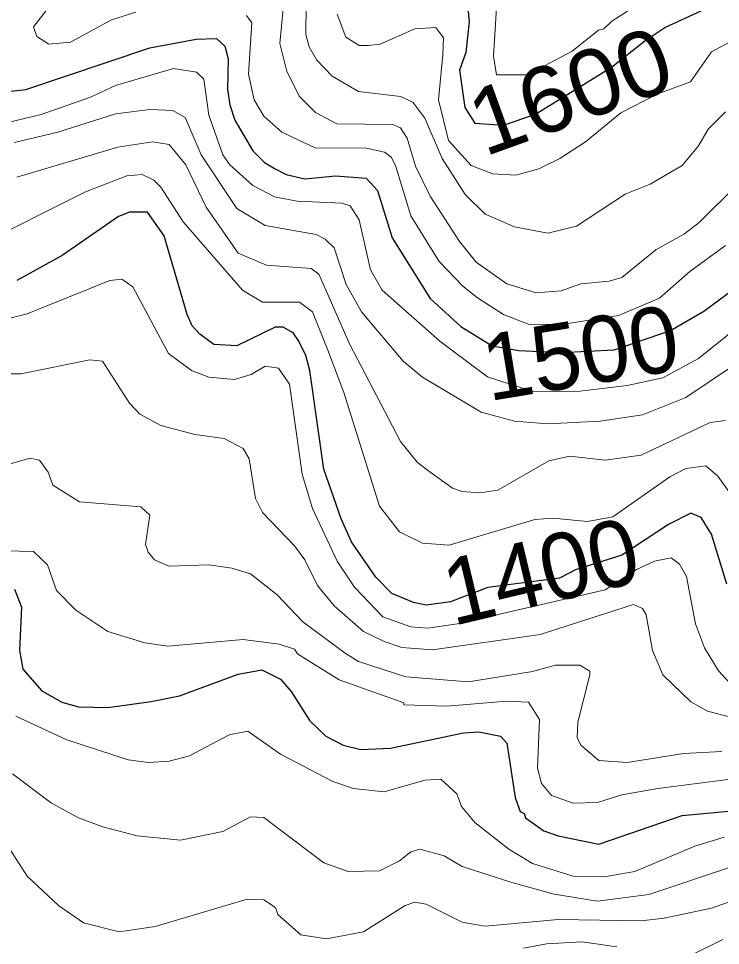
# Model space of a CAD drawing. Extents: x 423 to 448.8, y 7456.3 to 7484.
# Drawn here: x 436.1 to 436.949, y 7476.03 to 7477.152 of the extents above; entities that cross this region are included whole.
import ezdxf
from ezdxf.enums import TextEntityAlignment as Align

# ---------------------------------------------------------------- set-up
doc = ezdxf.new("R2010")
doc.units = 0
doc.header["$LTSCALE"] = 0.032
doc.layers.add('1', color=7, linetype='Continuous', lineweight=25)
doc.layers.add('2', color=7, linetype='Continuous', lineweight=13)
doc.layers.add('61', color=7, linetype='Continuous')

msp = doc.modelspace()

# ---------------------------------------------------------------- linework, layer by layer
at = {"layer": '1'}
for points in [[(436.6415, 7477.1818), (436.6446, 7477.1477), (436.6408, 7477.1106), (436.633, 7477.0893), (436.6397, 7477.0438), (436.6517, 7477.0251), (436.6864, 7477.0225), (436.7251, 7477.0358), (436.817, 7477.0926), (436.8574, 7477.1245), (436.8813, 7477.1407), (436.9254, 7477.1609)], [(436.0715, 7477.0618), (436.1087, 7477.0657), (436.2587, 7477.116), (436.3144, 7477.1268), (436.3391, 7477.1276), (436.3492, 7477.1183), (436.3531, 7477.1029), (436.3523, 7477.0657), (436.3553, 7477.0472), (436.3615, 7477.0286), (436.3832, 7476.9915), (436.3971, 7476.9775), (436.4103, 7476.9698), (436.4234, 7476.9629), (436.4459, 7476.9574), (436.483, 7476.9613), (436.5201, 7476.9582), (436.534, 7476.9435), (436.5518, 7476.8863), (436.5974, 7476.8128), (436.6346, 7476.7787), (436.6725, 7476.7556), (436.7049, 7476.7499)], [(436.4103, 7476.778), (436.3639, 7476.7555), (436.336, 7476.7571), (436.319, 7476.7695), (436.3097, 7476.7796), (436.3036, 7476.7935), (436.2757, 7476.8886), (436.2556, 7476.9172), (436.234, 7476.9172), (436.2208, 7476.9118), (436.1527, 7476.8646), (436.0978, 7476.8344)], [(436.7049, 7476.7499), (436.7563, 7476.7473), (436.8203, 7476.7506), (436.8883, 7476.774), (436.9285, 7476.7973), (436.9765, 7476.8329)], [(436.9564, 7476.4671), (436.9378, 7476.5274), (436.9254, 7476.5475), (436.913, 7476.5529), (436.886, 7476.539), (436.8293, 7476.502), (436.7735, 7476.4845), (436.7541, 7476.4744), (436.6675, 7476.463), (436.6222, 7476.4454), (436.5928, 7476.4415), (436.5774, 7476.4446), (436.5511, 7476.4555), (436.5317, 7476.4756), (436.5023, 7476.5181), (436.4899, 7476.546), (436.4691, 7476.6063), (436.452, 7476.7254), (436.4474, 7476.7439), (436.4389, 7476.761), (436.4319, 7476.771), (436.4196, 7476.778), (436.4103, 7476.778)], [(436.0947, 7476.4609), (436.1032, 7476.4392), (436.1009, 7476.3866), (436.1048, 7476.3642), (436.128, 7476.3379), (436.1519, 7476.324), (436.1721, 7476.3186), (436.2077, 7476.3178), (436.2603, 7476.3248), (436.2943, 7476.3317), (436.3654, 7476.358), (436.394, 7476.3634), (436.4165, 7476.3518), (436.4296, 7476.3371), (436.4521, 7476.3015), (436.4714, 7476.283), (436.4922, 7476.2721), (436.5139, 7476.2667), (436.5495, 7476.2683), (436.6377, 7476.2869), (436.6563, 7476.2884), (436.6826, 7476.283), (436.6902, 7476.2745), (436.7003, 7476.2087), (436.7065, 7476.1917), (436.7111, 7476.1894), (436.7127, 7476.184), (436.7352, 7476.1685), (436.7522, 7476.1623), (436.8017, 7476.1523), (436.9022, 7476.1871), (437.0538, 7476.201)]]:
    msp.add_lwpolyline(points, dxfattribs=at)
at = {"layer": '2'}
for points in [[(436.4482, 7477.2065), (436.4474, 7477.1323), (436.4513, 7477.1175), (436.4605, 7477.1013), (436.4791, 7477.082), (436.5109, 7477.0634), (436.5619, 7477.0572), (436.5766, 7477.0502), (436.5913, 7477.0309), (436.6121, 7476.9822), (436.64, 7476.9388), (436.664, 7476.9149), (436.6996, 7476.8994), (436.7398, 7476.8917), (436.7746, 7476.9002), (436.8334, 7476.9389), (436.8636, 7476.9512), (436.9022, 7476.9737), (436.9223, 7476.9976), (436.9339, 7477.0178), (436.9548, 7477.0386)], [(436.6795, 7477.191), (436.674, 7477.106), (436.6779, 7477.0835), (436.7154, 7477.0836), (436.7695, 7477.1121), (436.801, 7477.1376), (436.8078, 7477.1392), (436.8171, 7477.1485), (436.8419, 7477.164)], [(436.1365, 7477.1655), (436.1179, 7477.1415), (436.1218, 7477.1299), (436.1365, 7477.1206), (436.1627, 7477.1229), (436.2123, 7477.15), (436.2417, 7477.1593)], [(436.9703, 7476.952), (436.9231, 7476.9048), (436.9053, 7476.8909), (436.8705, 7476.8716), (436.8295, 7476.8383), (436.814, 7476.8337), (436.78, 7476.8306), (436.756, 7476.8221), (436.7259, 7476.8197), (436.6903, 7476.8306), (436.6532, 7476.8569), (436.633, 7476.8817), (436.5975, 7476.9366), (436.5797, 7476.9729), (436.5696, 7477.007), (436.5619, 7477.0193), (436.5526, 7477.0232), (436.4846, 7477.024), (436.459, 7477.0379), (436.4397, 7477.0572), (436.4242, 7477.0874), (436.4157, 7477.1214), (436.4196, 7477.1632)], [(436.3755, 7477.1554), (436.3817, 7477.1462), (436.3778, 7477.0843), (436.3847, 7477.0534), (436.3963, 7477.0333), (436.418, 7477.0139), (436.4583, 7476.9953), (436.5201, 7476.9946), (436.5425, 7476.9899), (436.5503, 7476.9837), (436.5557, 7476.9737), (436.5743, 7476.9126), (436.6083, 7476.8577), (436.6369, 7476.8275), (436.6547, 7476.8136), (436.6864, 7476.7935), (436.7173, 7476.7811), (436.7593, 7476.7816), (436.8254, 7476.7921), (436.8749, 7476.8132), (436.9115, 7476.8453), (436.9548, 7476.877)], [(436.4954, 7477.1291), (436.4853, 7477.157)], [(436.9595, 7477.1229), (436.9378, 7477.1113), (436.9123, 7477.075), (436.8728, 7477.0603), (436.828, 7477.0376), (436.7854, 7477.0023), (436.7545, 7476.9822), (436.729, 7476.9698), (436.7011, 7476.9621), (436.6733, 7476.9636), (436.647, 7476.9737), (436.6199, 7477.0039), (436.6075, 7477.0534), (436.6129, 7477.1075), (436.6137, 7477.1284), (436.6044, 7477.1407), (436.5789, 7477.1392), (436.5372, 7477.1206), (436.5232, 7477.1191), (436.5116, 7477.1191), (436.4954, 7477.1291)], [(436.9873, 7476.7927), (436.9223, 7476.7401), (436.879, 7476.7169), (436.8357, 7476.7076), (436.7785, 7476.7006), (436.7216, 7476.7), (436.6668, 7476.718), (436.6415, 7476.737), (436.6091, 7476.761), (436.5395, 7476.8228), (436.5255, 7476.8476), (436.5116, 7476.908), (436.5008, 7476.9249), (436.4907, 7476.928), (436.4366, 7476.9304), (436.4095, 7476.9358), (436.3832, 7476.9497), (436.3554, 7476.9744), (436.3468, 7476.9868), (436.3299, 7477.0348), (436.3237, 7477.0781), (436.3151, 7477.0866), (436.2873, 7477.0913), (436.2169, 7477.0704), (436.1867, 7477.0565), (436.1272, 7477.0355), (436.0762, 7477.0232)], [(436.0947, 7477.0015), (436.1473, 7477.0139), (436.2169, 7477.0363), (436.2587, 7477.0417), (436.2865, 7477.0402), (436.3012, 7477.0317), (436.3205, 7476.9868), (436.3638, 7476.9218), (436.3979, 7476.901), (436.4598, 7476.8901), (436.4706, 7476.8847)], [(436.9548, 7476.6651), (436.9363, 7476.6627), (436.8527, 7476.6233), (436.8094, 7476.6171), (436.7661, 7476.6218), (436.7413, 7476.6163), (436.6795, 7476.5807), (436.6578, 7476.5777), (436.6362, 7476.5792), (436.6245, 7476.5831), (436.5943, 7476.6048), (436.582, 7476.6148), (436.5619, 7476.6395), (436.5, 7476.7579), (436.4721, 7476.8213), (436.4629, 7476.8422), (436.4536, 7476.8491), (436.3995, 7476.853), (436.3654, 7476.8677), (436.3267, 7476.9234), (436.302, 7476.9745), (436.2819, 7476.9992), (436.2618, 7477.0023), (436.22, 7476.9961), (436.0978, 7476.9597)], [(436.0483, 7476.8755), (436.1806, 7476.942), (436.2309, 7476.9613), (436.2494, 7476.9628), (436.2633, 7476.9559), (436.2718, 7476.9474), (436.2989, 7476.9056), (436.3708, 7476.8229), (436.3948, 7476.8081), (436.4397, 7476.8081), (436.4551, 7476.7966), (436.4737, 7476.7502), (436.493, 7476.6991)], [(436.4706, 7476.8847), (436.4815, 7476.8739), (436.4961, 7476.8298), (436.5147, 7476.7966), (436.565, 7476.737), (436.5882, 7476.7176), (436.6594, 7476.6751), (436.6996, 7476.6643), (436.7398, 7476.6612), (436.8032, 7476.6643), (436.8543, 7476.672), (436.9069, 7476.6929), (436.961, 7476.7293)], [(436.0592, 7476.7818), (436.1102, 7476.7942), (436.21, 7476.8344), (436.2247, 7476.836), (436.2378, 7476.8267), (436.2811, 7476.7463), (436.309, 7476.7254), (436.3299, 7476.7177), (436.3608, 7476.7146), (436.3809, 7476.7208), (436.3979, 7476.7308), (436.4141, 7476.7285), (436.4273, 7476.7092), (436.4428, 7476.6001), (436.4551, 7476.5584)], [(436.9749, 7476.3023), (436.9332, 7476.3132), (436.913, 7476.3247), (436.879, 7476.3573), (436.8666, 7476.3866), (436.8589, 7476.4299), (436.8543, 7476.4377), (436.8434, 7476.4423), (436.7305, 7476.4059), (436.6006, 7476.3874), (436.5634, 7476.3905), (436.5418, 7476.3974), (436.517, 7476.4098), (436.4814, 7476.4407), (436.4613, 7476.4655), (436.4459, 7476.4964), (436.4335, 7476.5135), (436.3948, 7476.5537), (436.3863, 7476.5707), (436.3786, 7476.6187), (436.3716, 7476.631), (436.3484, 7476.6434), (436.3128, 7476.6481), (436.2718, 7476.6589), (436.2463, 7476.6728), (436.2339, 7476.6859), (436.2014, 7476.737), (436.186, 7476.7386), (436.1025, 7476.7215), (436.0576, 7476.7215)], [(436.493, 7476.6991), (436.5363, 7476.5614), (436.5603, 7476.5305), (436.5882, 7476.5165), (436.6207, 7476.5142), (436.7243, 7476.5452), (436.746, 7476.5467), (436.7878, 7476.5428), (436.8187, 7476.5483), (436.8875, 7476.597), (436.9069, 7476.607), (436.9308, 7476.6102), (436.9455, 7476.5978), (436.9741, 7476.5576)], [(436.0669, 7476.6063), (436.1133, 7476.6194), (436.1249, 7476.6171), (436.1357, 7476.6024), (436.1411, 7476.5869), (436.1736, 7476.5668), (436.2478, 7476.5606), (436.2587, 7476.5506), (436.2533, 7476.515), (436.2564, 7476.5058), (436.2641, 7476.4964), (436.2819, 7476.4887), (436.3299, 7476.4902), (436.3577, 7476.4864), (436.3801, 7476.4795), (436.4126, 7476.4539), (436.4435, 7476.4214), (436.4946, 7476.3835), (436.5109, 7476.3735), (436.5681, 7476.3549), (436.6439, 7476.3487), (436.7212, 7476.3611), (436.7491, 7476.3688), (436.7785, 7476.3688), (436.7908, 7476.3618), (436.7908, 7476.3573), (436.7761, 7476.3), (436.7754, 7476.2814), (436.78, 7476.2721), (436.8016, 7476.2536), (436.8357, 7476.2513), (436.9038, 7476.2621), (436.9502, 7476.2644)], [(436.4551, 7476.5584), (436.4853, 7476.4949), (436.5062, 7476.4632), (436.5402, 7476.4276), (436.5743, 7476.4152), (436.5944, 7476.4137), (436.6307, 7476.4191), (436.8094, 7476.4602), (436.8473, 7476.4849), (436.8689, 7476.4949), (436.889, 7476.4988), (436.8991, 7476.491), (436.9076, 7476.4764), (436.9184, 7476.4191), (436.9293, 7476.3897), (436.9463, 7476.3619), (436.9664, 7476.3402)], [(436.0483, 7476.508), (436.1179, 7476.5065), (436.1349, 7476.4902), (436.1457, 7476.4593), (436.1689, 7476.4354), (436.2077, 7476.4098), (436.2525, 7476.3959), (436.2804, 7476.392), (436.3716, 7476.3998), (436.4149, 7476.3943), (436.4335, 7476.3882), (436.4373, 7476.3827), (436.4876, 7476.351), (436.5657, 7476.3232), (436.5657, 7476.3209), (436.6176, 7476.3193), (436.6903, 7476.3255), (436.7165, 7476.324), (436.7297, 7476.3031), (436.7274, 7476.2443), (436.7321, 7476.2257), (436.7444, 7476.211), (436.7707, 7476.2018), (436.8001, 7476.2026), (436.8295, 7476.2118), (436.8728, 7476.2196), (436.961, 7476.2311)], [(436.0963, 7476.307), (436.1582, 7476.2784), (436.2324, 7476.2543), (436.2572, 7476.2513), (436.2819, 7476.2528), (436.3067, 7476.259), (436.3546, 7476.2845), (436.377, 7476.2892), (436.4165, 7476.2613), (436.4799, 7476.2281), (436.5047, 7476.2195), (436.5418, 7476.2157)], [(436.9656, 7476.126), (436.862, 7476.0912), (436.8001, 7476.0834), (436.7475, 7476.0919), (436.6965, 7476.1058), (436.6362, 7476.1252), (436.6145, 7476.1383), (436.5851, 7476.1461), (436.5743, 7476.143), (436.5604, 7476.1321), (436.5364, 7476.1198), (436.4985, 7476.119), (436.469, 7476.1298), (436.3963, 7476.1847), (436.3801, 7476.1855), (436.3469, 7476.1677), (436.2958, 7476.1569), (436.2432, 7476.1623), (436.2015, 7476.1732), (436.1721, 7476.184), (436.1395, 7476.2018), (436.0924, 7476.2373)], [(436.5418, 7476.2157), (436.5913, 7476.2296), (436.6106, 7476.2311), (436.6299, 7476.2133), (436.6353, 7476.1979), (436.6516, 7476.1786), (436.6926, 7476.1461), (436.7212, 7476.129), (436.7707, 7476.1136), (436.8079, 7476.1128), (436.845, 7476.119), (436.9176, 7476.15), (436.9533, 7476.1608)], [(436.0715, 7476.1731), (436.1102, 7476.1136), (436.1481, 7476.078), (436.1783, 7476.0571), (436.2216, 7476.0463), (436.2649, 7476.0525), (436.3763, 7476.0857), (436.3963, 7476.085), (436.4057, 7476.0788), (436.4111, 7476.0749), (436.4134, 7476.0672), (436.4412, 7476.0424), (436.4722, 7476.0378), (436.517, 7476.0463), (436.5673, 7476.078), (436.5789, 7476.0819), (436.5928, 7476.0795), (436.6362, 7476.0579), (436.664, 7476.0532), (436.7522, 7476.061), (436.8527, 7476.0594), (436.8806, 7476.0625), (436.9378, 7476.0749), (437.0662, 7476.1205)], [(436.9115, 7476.0169), (436.9517, 7476.037)], [(436.7104, 7476.0262), (436.7383, 7476.0316), (436.7816, 7476.0339), (436.8233, 7476.0278)]]:
    msp.add_lwpolyline(points, dxfattribs=at)

# ---------------------------------------------------------------- texts
at = {"layer": '61', "width": 1.05}
msp.add_text('1600', height=0.08, rotation=19.895, dxfattribs=at).set_placement((436.7807, 7477.0266), align=Align.CENTER)
at = {"layer": '61'}
for s, rotation, p in [('1500', 9.36, (436.7858, 7476.7077)), ('1400', 13.397, (436.7407, 7476.4437))]:
    msp.add_text(s, height=0.08, rotation=rotation, dxfattribs=at).set_placement(p, align=Align.CENTER)

doc.saveas('drawing.dxf')
